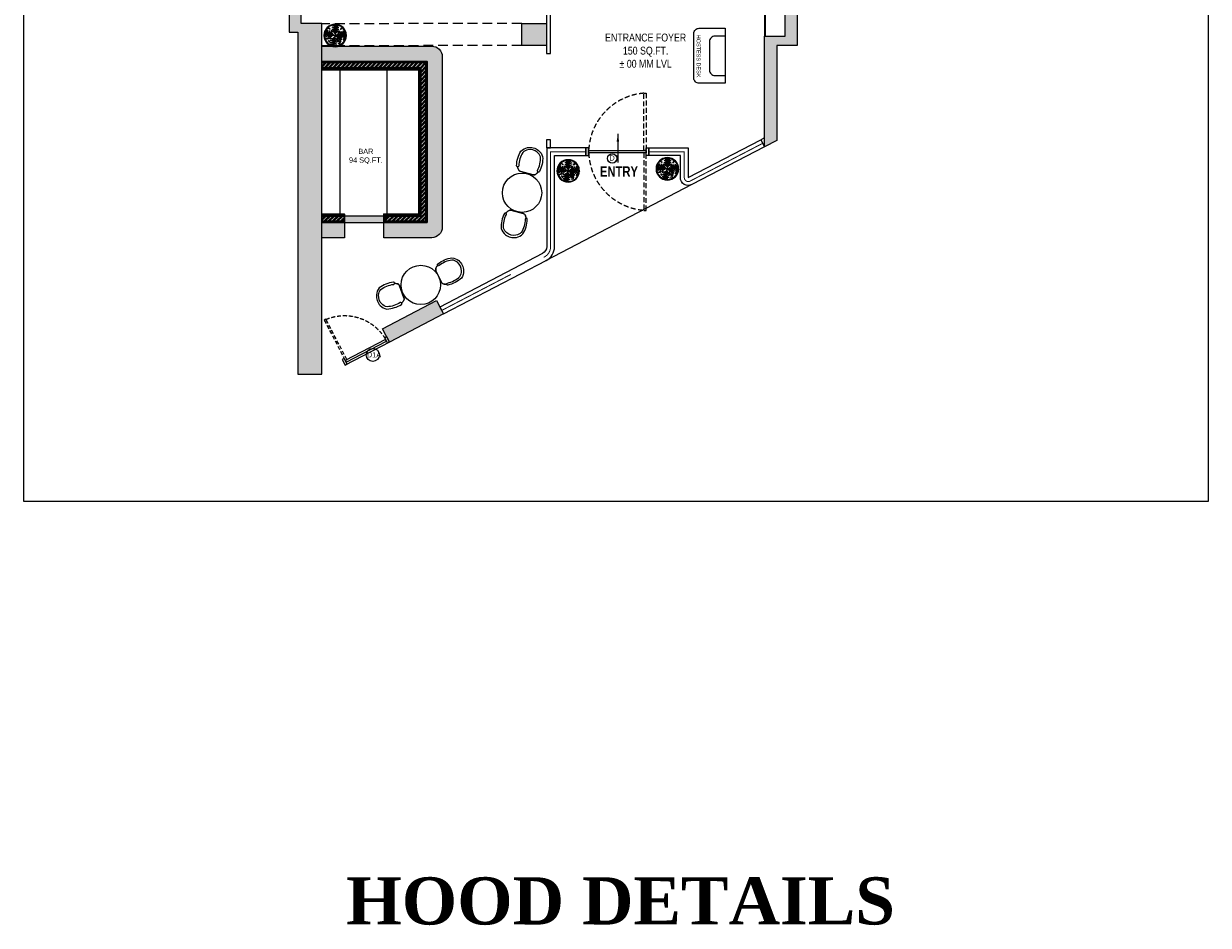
# Model space of a CAD drawing. Extents: x 3940905 to 4145695, y 925352 to 1109797.
# Tile 422 of 656: x 4025855 to 4048442, y 1057268 to 1074462. Entities that reach past the tile are written whole.
import ezdxf

# ---------------------------------------------------------------- set-up
doc = ezdxf.new("R2010")
doc.units = 0
doc.header["$LTSCALE"] = 750
doc.header["$MEASUREMENT"] = 0
doc.linetypes.add('DASHED2', pattern=[0.375, 0.25, -0.125])
doc.layers.get('0').update_dxf_attribs({"linetype": 'CONTINUOUS', "lineweight": 0})
for name, color, linetype, lineweight in [('A_ FURN', 15, 'CONTINUOUS', 15), ('BEAM', 104, 'CONTINUOUS', 0), ('CIVIL WALLS', 7, 'CONTINUOUS', 30), ('COLUMN', 1, 'CONTINUOUS', 9), ('FACADE', 34, 'CONTINUOUS', 0), ('FURN', 15, 'CONTINUOUS', 5), ('HATCH', 7, 'CONTINUOUS', 0), ('plant', 72, 'CONTINUOUS', 25), ('PLANTERS', 92, 'CONTINUOUS', 9), ('PLANTS', 72, 'CONTINUOUS', 0), ('wall', 7, 'CONTINUOUS', 25)]:
    doc.layers.add(name, color=color, linetype=linetype, lineweight=lineweight)
for name, color, linetype in [('AR-FURNITURE', 34, 'CONTINUOUS'), ('DOOR', 44, 'CONTINUOUS'), ('GLASS', 5, 'CONTINUOUS'), ('PDF_KIT TEXT.', 7, 'CONTINUOUS'), ('S-Hatch_8', 7, 'CONTINUOUS'), ('TEXT', 7, 'CONTINUOUS')]:
    doc.layers.add(name, color=color, linetype=linetype)
doc.styles.add('ARA  TITLE BLOCK', font='times.ttf')
doc.styles.add('ARA-30', font='arial.ttf', dxfattribs={"width": 0.8, "height": 150})
doc.styles.add('ARA-75', font='arial.ttf', dxfattribs={"width": 0.8, "height": 150})
doc.styles.add('CKD_Dimension Text', font='BOOKOS.TTF')
doc.dimstyles.new('ARA-75', dxfattribs={"dimtxt": 150, "dimasz": 56.25, "dimexe": 0, "dimexo": 75, "dimgap": 7.5, "dimtad": 0, "dimdec": 0, "dimrnd": 5, "dimdsep": 46, "dimtxsty": 'ARA-75', "dimcen": 56.25, "dimdle": 56.25, "dimclrd": 256, "dimclre": 256, "dimclrt": 256, "dimazin": 3, "dimtfac": 1, "dimtdec": 0, "dimtix": 1, "dimtmove": 1, "dimatfit": 3, "dimfxl": 1, "dimtolj": 1, "dimlwd": 0, "dimlwe": 0, "dimarcsym": 0})

# ---------------------------------------------------------------- blocks, each defined once
blk = doc.blocks.new('gbdhsr')
at = {"layer": 'A_ FURN', "lineweight": 25}
blk.add_line((7562641, -860385), (7562884, -860385), dxfattribs=at)
blk.add_lwpolyline([(7562967, -860309, 0.417442), (7562987, -860297, 0.132147), (7562976, -860004, 0.146235), (7562870, -859909, 0.210467), (7562655, -859909, 0.146235), (7562549, -860004, 0.132147), (7562538, -860297, 0.430318), (7562558, -860309), (7562566, -860307, 0.405791), (7562578, -860287, -0.129483), (7562588, -860022, -0.13964), (7562672, -859947, -0.20833), (7562853, -859947, -0.13964), (7562937, -860022, -0.129483), (7562947, -860287, 0.405606), (7562959, -860307)], format="xyb", close=True, dxfattribs=at)
at = {"layer": 'A_ FURN', "elevation": 0}
blk.add_lwpolyline([(7562641, -860385, -0.242064), (7562588, -860354, -0.020734), (7562559, -860309), (7562566, -860307, 0.405791), (7562578, -860287, -0.129483), (7562588, -860022, -0.13964), (7562672, -859947, -0.20833), (7562853, -859947, -0.13964), (7562937, -860022, -0.129483), (7562947, -860287, 0.405164), (7562959, -860307), (7562966, -860309, -0.0202), (7562936, -860354, -0.238331), (7562884, -860385)], format="xyb", close=True, dxfattribs=at)
at = {"layer": 'A_ FURN', "lineweight": 25}
for centre, radius, start, end in [((7563119, -859981), 649, 210.3761, 215.1274), ((7562385, -859968), 673, 324.9923, 329.6212), ((7562645, -860318), 67.1, 212.2664, 266.6964), ((7562880, -860318), 67.5, 273.422, 327.0432)]:
    blk.add_arc(centre, radius, start, end, dxfattribs=at)
blk = doc.blocks.new('6')
at = {"color": 64, "true_color": 0x6f9400}
for p in [(6566, 609), (6541.4, 588.3), (6590.6, 588.3), (6570.3, 559.4)]:
    blk.add_line(p, (6566, 584), dxfattribs=at)
for centre, radius, start, end in [((6561.4, 602.6), 5.77, 36.29, 99.6243), ((6556.7, 595.9), 13, 44.0763, 73.3794), ((6561.4, 599.9), 5.77, 36.29, 99.6243), ((6556.7, 593.1), 13, 44.0763, 73.3794), ((6570.7, 602.6), 5.77, 80.3757, 143.71), ((6575.3, 595.9), 13, 106.6206, 135.9237), ((6570.7, 599.9), 5.77, 80.3757, 143.71), ((6575.3, 593.1), 13, 106.6206, 135.9237), ((6546.9, 582.6), 5.77, 116.29, 179.6243), ((6552.7, 576.8), 13, 124.0763, 153.3794), ((6548.5, 591.8), 5.77, 160.3757, 223.71), ((6556, 595.2), 13, 186.6206, 215.9237), ((6549.6, 582.2), 5.77, 116.29, 179.6243), ((6555.4, 576.4), 13, 124.0763, 153.3794), ((6551.2, 591.3), 5.77, 160.3757, 223.71), ((6558.6, 594.8), 13, 186.6206, 215.9237), ((6548.9, 576.9), 2.88, 139.742, 258.7475), ((6554.2, 578.7), 7.99, 105.2489, 175.3937), ((6558.3, 573.7), 13.4, 111.3712, 155.0366), ((6552.8, 579.2), 6.25, 184.618, 228.2106), ((6556.7, 593), 7.99, 164.6063, 234.7511), ((6562.3, 596.3), 13.4, 184.9634, 228.6288), ((6558.6, 577.9), 7.99, 105.2489, 175.3937), ((6562.8, 572.9), 13.4, 111.3712, 155.0366), ((6554.9, 576), 2.88, 139.742, 258.7475), ((6555.5, 599.8), 2.88, 139.742, 258.7475), ((6577.6, 559.6), 27, 115.4772, 156.6585), ((6561.1, 592.2), 7.99, 164.6063, 234.7511), ((6559.4, 602), 6.25, 184.618, 228.2106), ((6566.8, 595.5), 13.4, 184.9634, 228.6288), ((6558.7, 580.7), 4.35, 144.9865, 244.4034), ((6562.4, 576.8), 7.79, 83.4259, 183.6346), ((6565.9, 572.9), 11.8, 101.6665, 163.1878), ((6567.5, 584.8), 12.5, 187.5759, 215.8942), ((6558.3, 586.3), 7.79, 3.4259, 103.6346), ((6555.1, 582.2), 11.8, 21.6665, 83.1878), ((6565, 592), 7.79, 156.3654, 256.5741), ((6569.7, 594.5), 11.8, 176.8122, 238.3335), ((6554.6, 589.8), 13.4, 31.3712, 75.0366), ((6558.8, 594.7), 7.99, 25.2489, 95.3937), ((6558.8, 590.2), 7.99, 25.2489, 95.3937), ((6554.6, 585.2), 13.4, 31.3712, 75.0366), ((6554.9, 583.8), 11.8, 286.8122, 348.3335), ((6558.8, 580.3), 7.79, 266.3654, 6.5741), ((6561.2, 583), 2.81, 114.2257, 255.1279), ((6563.4, 583.7), 3.9, 150.4398, 228.6694), ((6566.6, 578.4), 6.48, 161.4477, 239.3672), ((6581.9, 582.7), 21.1, 185.4007, 208.139), ((6573.7, 586.3), 7.79, 76.3654, 176.5741), ((6573.2, 594.7), 7.99, 84.6063, 154.7511), ((6577.4, 589.8), 13.4, 104.9634, 148.6288), ((6577.4, 585.2), 13.4, 104.9634, 148.6288), ((6573.2, 590.2), 7.99, 84.6063, 154.7511), ((6577, 582.2), 11.8, 96.8122, 158.3335), ((6574, 583), 7.79, 193.4259, 293.6346), ((6576.5, 587.7), 11.8, 211.6665, 273.1878), ((6562.3, 594.5), 11.8, 301.6665, 3.1878), ((6566.1, 572.9), 11.8, 16.8122, 78.3335), ((6567, 592), 7.79, 283.4259, 23.6346), ((6569.6, 576.8), 7.79, 356.3654, 96.5741), ((6565.2, 595.5), 13.4, 311.3712, 355.0366), ((6569.2, 572.9), 13.4, 24.9634, 68.6288), ((6570.9, 592.2), 7.99, 305.2489, 15.3937), ((6573.4, 577.9), 7.99, 4.6063, 74.7511), ((6582.6, 594.8), 5.77, 80.3757, 143.71), ((6587.2, 588), 13, 106.6206, 135.9237), ((6569.7, 596.3), 13.4, 311.3712, 355.0366), ((6573.7, 573.7), 13.4, 24.9634, 68.6288), ((6575.4, 593), 7.99, 305.2489, 15.3937), ((6577.9, 578.7), 7.99, 4.6063, 74.7511), ((6587.7, 588.3), 13, 234.0763, 263.3794), ((6573.4, 594.8), 13, 324.0763, 353.3794), ((6576.6, 576.4), 13, 26.6206, 55.9237), ((6580.8, 591.3), 5.77, 316.29, 19.6243), ((6582.4, 582.2), 5.77, 0.3757, 63.71), ((6576, 595.2), 13, 324.0763, 353.3794), ((6583.5, 591.8), 5.77, 316.29, 19.6243), ((6558.8, 578.2), 6.25, 184.618, 228.2106), ((6557, 572.3), 2.85, 167.0577, 302.8533), ((6557, 568.2), 2.85, 167.0577, 302.8533), ((6558.6, 573.9), 4, 185.1845, 268.654), ((6558.6, 569.9), 4, 185.1845, 268.654), ((6560.3, 575), 3.83, 138.8744, 278.9763), ((6563.6, 576.8), 6.25, 173.7536, 244.097), ((6555, 580.8), 13.4, 294.9634, 338.6288), ((6560, 576.6), 7.99, 274.6063, 344.7511), ((6555.7, 576.3), 13.4, 294.9634, 338.6288), ((6560.8, 572.1), 7.99, 274.6063, 344.7511), ((6558.4, 573.4), 13, 296.6206, 325.9237), ((6564.2, 567.5), 5.77, 270.3757, 333.71), ((6558.9, 570.7), 13, 296.6206, 325.9237), ((6564.7, 564.9), 5.77, 270.3757, 333.71), ((6577.5, 584.8), 13.4, 221.3712, 265.0366), ((6574.2, 579.1), 7.99, 215.2489, 285.3937), ((6578.3, 580.3), 13.4, 221.3712, 265.0366), ((6575, 574.6), 7.99, 215.2489, 285.3937), ((6576.8, 576.6), 13, 234.0763, 263.3794), ((6573.3, 569.2), 5.77, 226.29, 289.6243), ((6577.3, 573.9), 13, 234.0763, 263.3794), ((6573.8, 566.5), 5.77, 226.29, 289.6243), ((6581.2, 570.4), 2.88, 101.2525, 220.258), ((6585.1, 568.1), 6.25, 131.7894, 175.382), ((6584.3, 580.8), 5.77, 226.29, 289.6243)]:
    blk.add_arc(centre, radius, start, end, dxfattribs=at)
blk = doc.blocks.new('vvbg')
at = {"layer": 'PLANTERS', "color": 34}
for radius in [215, 202]:
    blk.add_circle((2, 11), radius, dxfattribs=at)
at = {"layer": 'plant', "xscale": 8.600299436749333, "yscale": 8.600299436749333, "zscale": 8.600299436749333, "rotation": 2.14003837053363}
blk.add_blockref('6', (-56240, -7117), dxfattribs=at)
blk = doc.blocks.new('GDXGDRG')
at = {"layer": 'BEAM', "linetype": 'DASHED2'}
for p, q in [((3965227, 1021107), (3965227, 1019747)), ((3964753, 1020178), (3960938, 1020175)), ((3964753, 1019758), (3960938, 1019755))]:
    blk.add_line(p, q, dxfattribs=at)
blk = doc.blocks.new('COLUMN')
at = {"layer": 'COLUMN'}
h = blk.add_hatch(color=1, dxfattribs=at)
h.dxf.hatch_style = 1
h.paths.add_polyline_path([(2683499, 965771), (2684448, 965771), (2684448, 965331), (2683499, 965331)])
h.paths.add_polyline_path([(2684238, 970191), (2683499, 970191), (2683499, 969191), (2684238, 969191)])
h.paths.add_polyline_path([(2687443, 969266), (2687038, 969266), (2687038, 970031), (2687443, 970031)])
h.paths.add_polyline_path([(2687108, 972041), (2687644, 972041), (2687644, 971756), (2687108, 971756)])
h.paths.add_polyline_path([(2683499, 973491), (2684408, 973491), (2684408, 973041), (2683499, 973041)])
h.paths.add_polyline_path([(2683649, 975761), (2683978, 975761), (2683978, 975211), (2683649, 975211)])
h.paths.add_polyline_path([(2686978, 975811), (2687728, 975811), (2687728, 975476), (2686978, 975476)])
h.paths.add_polyline_path([(2689869, 975851), (2689028, 975851), (2689028, 975556), (2689869, 975556)])
h.paths.add_polyline_path([(2686978, 973346), (2687644, 973346), (2687644, 973116), (2686978, 973116)])
h.paths.add_polyline_path([(2683824, 977646), (2684029, 977646), (2684029, 977211), (2683824, 977211)])
h.paths.add_polyline_path([(2683824, 979911), (2684104, 979911), (2684104, 980241), (2683824, 980241)])
h.paths.add_polyline_path([(2687804, 979891), (2688004, 979891), (2688004, 980241), (2687804, 980241)])
h.paths.add_polyline_path([(2691584, 979836), (2692014, 979836), (2692014, 980241), (2691584, 980241)])
h.paths.add_polyline_path([(2691696, 977346), (2692014, 977346), (2692014, 976786), (2691696, 976786)])
h.paths.add_polyline_path([(2687443, 965841), (2686813, 965841), (2686813, 965401), (2687443, 965401)])
h.paths.add_polyline_path([(2687468, 963421), (2686703, 963421), (2686703, 962976), (2687468, 962976)])
h.paths.add_polyline_path([(2684168, 963191), (2683399, 963191), (2683399, 962446), (2684168, 962446)])
h.paths.add_polyline_path([(2684448, 958916), (2683399, 958916), (2683399, 959356), (2684448, 959356)])
h.paths.add_polyline_path([(2684448, 957356), (2683414, 957356), (2683414, 956916), (2684448, 956916)])
h.paths.add_polyline_path([(2687458, 957436), (2686708, 957436), (2686708, 956996), (2687458, 956996)])
h.paths.add_polyline_path([(2687453, 959516), (2686693, 959516), (2686693, 959086), (2687453, 959086)])
h.paths.add_polyline_path([(2683414, 953326), (2684313, 953326), (2684313, 953776), (2683414, 953776)])
h.paths.add_polyline_path([(2683294, 952396), (2683768, 952396), (2683768, 951976), (2683294, 951976)])
h.paths.add_polyline_path([(2682464, 977841), (2681834, 977841), (2681834, 977051), (2682464, 977051)])
at = {"color": 2}
blk.add_lwpolyline([(2683294, 952396), (2683768, 952396), (2683768, 951976), (2683294, 951976)], close=True, dxfattribs=at)
at = {"layer": 'COLUMN', "color": 1}
blk.add_lwpolyline([(2683294, 952396), (2683768, 952396), (2683768, 951976), (2683294, 951976)], close=True, dxfattribs=at)
blk = doc.blocks.new('door')
at = {"layer": 'DOOR', "color": 8, "linetype": 'DASHED2', "ltscale": 0.5}
blk.add_lwpolyline([(3969778, 1012263), (3969778, 1011167), (3969734, 1011167), (3969734, 1012263)], close=True, dxfattribs=at)
at = {"layer": 'DOOR'}
for points in [[(3968680, 1011220), (3968630, 1011220), (3968630, 1011070), (3968680, 1011070)], [(3968682, 1011167), (3969778, 1011167), (3969778, 1011123), (3968682, 1011123)], [(3969780, 1011220), (3969830, 1011220), (3969830, 1011070), (3969780, 1011070)]]:
    blk.add_lwpolyline(points, close=True, dxfattribs=at)
at = {"layer": 'DOOR', "color": 8, "linetype": 'DASHED2', "ltscale": 0.5}
blk.add_arc((3969824, 1011121), 1143, 94.5042, 177.6908, dxfattribs=at)
blk = doc.blocks.new('FFW')
at = {"layer": 'DOOR', "color": 8, "linetype": 'DASHED2', "ltscale": 0.5}
for points in [[(3982126, 1018852), (3982126, 1017756), (3982082, 1017756), (3982082, 1018852)], [(3982126, 1016616), (3982126, 1017712), (3982082, 1017712), (3982082, 1016616)]]:
    blk.add_lwpolyline(points, close=True, dxfattribs=at)
at = {"layer": 'DOOR'}
for points in [[(3981028, 1017809), (3980978, 1017809), (3980978, 1017659), (3981028, 1017659)], [(3981030, 1017756), (3982126, 1017756), (3982126, 1017712), (3981030, 1017712)], [(3982128, 1017809), (3982178, 1017809), (3982178, 1017659), (3982128, 1017659)]]:
    blk.add_lwpolyline(points, close=True, dxfattribs=at)
at = {"layer": 'DOOR', "color": 8, "linetype": 'DASHED2', "ltscale": 0.5}
for centre, start, end in [((3982172, 1017710), 94.5042, 177.6908), ((3982172, 1017758), 182.3092, 265.4958)]:
    blk.add_arc(centre, 1143, start, end, dxfattribs=at)

msp = doc.modelspace()

# ---------------------------------------------------------------- hatches: boundary and pattern name
at = {"layer": 'CIVIL WALLS', "true_color": 0x136734}
h = msp.add_hatch(dxfattribs=at)
h.set_pattern_fill('AR-CONC', color=116, scale=3)
h.set_pattern_definition([(50, (55598.317, 53855.293), (21.51780548, -1.88256405), [2.25, -24.75]), (355, (55598.317, 53855.293), (-4.16254001, 22.56576401), [1.8, -19.8]), (100.45144446, (55600.11, 53855.136), (17.3552654, 20.68319973), [1.91220576, -21.03426336]), (46.1842, (55598.317, 53861.293), (32.01723992, -4.96557842), [3.375, -37.125]), (96.6356355, (55600.985, 53860.88), (28.03985837, 29.22355802), [2.86831026, -31.5514128]), (351.184164, (55598.317, 53861.293), (28.03985835, 29.223558), [2.7, -29.70000003]), (21, (55601.317, 53859.793), (17.90721156, -12.07856672), [2.25, -24.75]), (326, (55601.317, 53859.793), (7.29945996, 21.75450135), [1.8, -19.8]), (71.45144474, (55602.81, 53858.787), (25.2066713, 9.67593458), [1.9122057, -21.03426336]), (37.5, (55598.317, 53855.293), (0.36479566, 9.986815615), [0, -19.56, 0, -20.1, 0, -19.875]), (7.5, (55598.317, 53855.293), (7.892086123, 11.832351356), [0, -11.46, 0, -19.11, 0, -7.575]), (327.5, (55591.627, 53855.293), (16.014673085, -0.676646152), [0, -7.5, 0, -23.4, 0, -31.05]), (317.5, (55588.627, 53855.293), (17.49558508, 3.00314947), [0, -9.75, 0, -15.54, 0, -22.05])])
h.paths.add_polyline_path([(4031536.8, 1073620), (4031536.8, 1073720), (4033524.3, 1073720), (4033524.3, 1070693.2), (4032759.3, 1070693.2), (4032759.3, 1070793.2), (4033424.3, 1070793.2), (4033424.3, 1073620)], flags=17)
h.paths.add_polyline_path([(4031536.8, 1073607.5), (4031536.8, 1073732.5), (4033536.8, 1073732.5), (4033536.8, 1070680.7), (4032746.8, 1070680.7), (4032746.8, 1070805.7), (4033411.8, 1070805.7), (4033411.8, 1073607.5)])
h = msp.add_hatch(dxfattribs=at)
h.set_pattern_fill('AR-CONC', color=116, scale=3)
h.set_pattern_definition([(50, (55598.317, 54355.293), (21.51780548, -1.88256405), [2.25, -24.75]), (355, (55598.317, 54355.293), (-4.16254001, 22.56576401), [1.8, -19.8]), (100.45144446, (55600.11, 54355.136), (17.3552654, 20.68319973), [1.91220576, -21.03426336]), (46.1842, (55598.317, 54361.293), (32.01723992, -4.96557842), [3.375, -37.125]), (96.6356355, (55600.985, 54360.88), (28.03985837, 29.22355802), [2.86831026, -31.5514128]), (351.184164, (55598.317, 54361.293), (28.03985835, 29.223558), [2.7, -29.70000003]), (21, (55601.317, 54359.793), (17.90721156, -12.07856672), [2.25, -24.75]), (326, (55601.317, 54359.793), (7.29945996, 21.75450135), [1.8, -19.8]), (71.45144474, (55602.81, 54358.787), (25.2066713, 9.67593458), [1.9122057, -21.03426336]), (37.5, (55598.317, 54355.293), (0.36479566, 9.986815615), [0, -19.56, 0, -20.1, 0, -19.875]), (7.5, (55598.317, 54355.293), (7.892086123, 11.832351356), [0, -11.46, 0, -19.11, 0, -7.575]), (327.5, (55591.627, 54355.293), (16.014673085, -0.676646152), [0, -7.5, 0, -23.4, 0, -31.05]), (317.5, (55588.627, 54355.293), (17.49558508, 3.00314947), [0, -9.75, 0, -15.54, 0, -22.05])])
h.paths.add_polyline_path([(4031536.8, 1070693.2), (4031971.8, 1070693.2), (4031971.8, 1070793.2), (4031536.8, 1070793.2)], flags=17)
h.paths.add_polyline_path([(4031536.8, 1070680.7), (4031971.8, 1070680.7), (4031971.8, 1070805.7), (4031536.8, 1070805.7)])
at = {"layer": 'FURN', "transparency": 33554495}
h = msp.add_hatch(color=32, dxfattribs=at)
h.dxf.hatch_style = 1
h.paths.add_polyline_path([(4031971.8, 1070380.7), (4031536.8, 1070380.7), (4031536.8, 1070830.7), (4031971.8, 1070830.7)], flags=17)
h.paths.add_polyline_path([(4031971.8, 1070670.7), (4032721.8, 1070670.7), (4032721.8, 1070793.2), (4031971.8, 1070793.2)], flags=17)
edge = h.paths.add_edge_path()
edge.add_line((4031536.8, 1073582.5), (4031536.8, 1074032.5))
edge.add_line((4031536.8, 1074032.5), (4033636.8, 1074032.5))
edge.add_arc((4033636.8, 1073832.5), 200, 360, 90, ccw=False)
edge.add_line((4033836.8, 1073832.5), (4033836.8, 1070580.7))
edge.add_arc((4033636.8, 1070580.7), 200, 270, 360, ccw=False)
edge.add_line((4033636.8, 1070380.7), (4032721.8, 1070380.7))
edge.add_line((4032721.8, 1070380.7), (4032721.8, 1070830.7))
edge.add_line((4032721.8, 1070830.7), (4033386.8, 1070830.7))
edge.add_line((4033386.8, 1070830.7), (4033386.8, 1073582.5))
edge.add_line((4033386.8, 1073582.5), (4031536.8, 1073582.5))
at = {"layer": 'HATCH'}
h = msp.add_hatch(color=8, dxfattribs=at)
h.dxf.hatch_style = 1
h.paths.add_polyline_path([(4043641.8, 1102308.4), (4031046.8, 1102308.4), (4031046.8, 1088263.4), (4030916.8, 1088263.4), (4030916.8, 1074300.4), (4031079.8, 1074300.4), (4031079.8, 1067776.4), (4031536.8, 1067776.4), (4031536.8, 1072350.4), (4031536.8, 1074463.4), (4031146.8, 1074463.4), (4031146.8, 1088033.5), (4031271.8, 1088033.4), (4031271.8, 1102078.4), (4043641.8, 1102078.4)])
h = msp.add_hatch(color=8, dxfattribs=at)
h.dxf.hatch_style = 1
h.paths.add_polyline_path([(4039981.8, 1072115.5), (4039981.8, 1074043.4), (4039981.8, 1074223.4), (4040370.8, 1074223.4), (4040370.8, 1076363.4), (4040430.8, 1076363.4), (4040430.8, 1091428.4), (4039500.8, 1091428.4), (4039500.8, 1091658.4), (4040600.8, 1091658.4), (4040600.8, 1074043.4), (4040211.8, 1074043.4), (4040211.8, 1072235.2)])
h = msp.add_hatch(color=8, dxfattribs=at)
h.dxf.hatch_style = 1
h.paths.add_polyline_path([(4033724.2, 1069180.3), (4033856.7, 1068925.9), (4032827.8, 1068390.2), (4032695.4, 1068644.6)])
at = {"layer": 'S-Hatch_8'}
h = msp.add_hatch(dxfattribs=at)
h.set_pattern_fill('ANSI31', color=6, scale=100)
h.set_pattern_definition([(45, (55598.317, 53855.293), (-8.838834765, 8.838834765), [])])
h.paths.add_polyline_path([(4031536.8, 1073607.5), (4031536.8, 1073732.5), (4033546.8, 1073732.5), (4033546.8, 1070680.7), (4032746.8, 1070680.7), (4032746.8, 1070805.7), (4033411.8, 1070805.7), (4033411.8, 1073607.5)])
h.paths.add_polyline_path([(4031536.8, 1073582.5), (4031536.8, 1073742.5), (4033536.8, 1073742.5), (4033536.8, 1070670.7), (4032721.8, 1070670.7), (4032721.8, 1070830.7), (4033386.8, 1070830.7), (4033386.8, 1073582.5)])
at = {"layer": 'S-Hatch_8', "true_color": 0xed1f24}
h = msp.add_hatch(dxfattribs=at)
h.set_pattern_fill('ANSI32', color=240, scale=150)
h.set_pattern_definition([(45, (55598.317, 53855.293), (-39.77475644, 39.77475644), []), (45, (55624.834, 53855.293), (-39.77475644, 39.77475644), [])])
h.paths.add_polyline_path([(4031536.8, 1073620), (4031536.8, 1073720), (4033524.3, 1073720), (4033524.3, 1070693.2), (4032759.3, 1070693.2), (4032759.3, 1070793.2), (4033424.3, 1070793.2), (4033424.3, 1073620)])
at = {"layer": 'S-Hatch_8'}
h = msp.add_hatch(dxfattribs=at)
h.set_pattern_fill('ANSI31', color=6, scale=100)
h.set_pattern_definition([(45, (55598.317, 54286.193), (-8.838834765, 8.838834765), [])])
h.paths.add_polyline_path([(4031536.8, 1070680.7), (4031971.8, 1070680.7), (4031971.8, 1070805.7), (4031536.8, 1070805.7)], flags=17)
h.paths.add_polyline_path([(4031536.8, 1070670.7), (4031971.8, 1070670.7), (4031971.8, 1070830.7), (4031536.8, 1070830.7)])
at = {"layer": 'S-Hatch_8', "true_color": 0xed1f24}
h = msp.add_hatch(dxfattribs=at)
h.set_pattern_fill('ANSI32', color=240, scale=150)
h.set_pattern_definition([(45, (55598.317, 54355.293), (-39.77475644, 39.77475644), []), (45, (55624.834, 54355.293), (-39.77475644, 39.77475644), [])])
h.paths.add_polyline_path([(4031536.8, 1070693.2), (4031971.8, 1070693.2), (4031971.8, 1070793.2), (4031536.8, 1070793.2)])

# ---------------------------------------------------------------- linework, layer by layer
at = {"elevation": -7.6}
for points in [[(4039981.8, 1072284.6), (4039912.5, 1072248.5), (4039981.8, 1072115.5)], [(4033724.2, 1069180.3), (4033856.7, 1068925.9), (4032827.8, 1068390.2), (4032695.4, 1068644.6)]]:
    msp.add_lwpolyline(points, close=True, dxfattribs=at)
at = {"layer": 'AR-FURNITURE', "elevation": -7.6}
msp.add_lwpolyline([(4025855.2, 1104321.5), (4048441.7, 1104321.5), (4048441.7, 1065349.8), (4025855.2, 1065349.8)], close=True, dxfattribs=at)
at = {"layer": 'CIVIL WALLS', "color": 6, "elevation": -7.6}
for points in [[(4031536.8, 1073582.5), (4031536.8, 1073742.5), (4033546.8, 1073742.5), (4033546.8, 1070670.7), (4032721.8, 1070670.7), (4032721.8, 1070830.7), (4033386.8, 1070830.7), (4033386.8, 1073582.5)], [(4031536.8, 1070670.7), (4031971.8, 1070670.7), (4031971.8, 1070830.7), (4031536.8, 1070830.7)]]:
    msp.add_lwpolyline(points, close=True, dxfattribs=at)
at = {"layer": 'CIVIL WALLS', "color": 116, "true_color": 0x136734, "elevation": -7.6}
for points in [[(4031536.8, 1073607.5), (4031536.8, 1073732.5), (4033536.8, 1073732.5), (4033536.8, 1070680.7), (4032746.8, 1070680.7), (4032746.8, 1070805.7), (4033411.8, 1070805.7), (4033411.8, 1073607.5)], [(4031536.8, 1070680.7), (4031971.8, 1070680.7), (4031971.8, 1070805.7), (4031536.8, 1070805.7)]]:
    msp.add_lwpolyline(points, close=True, dxfattribs=at)
at = {"layer": 'CIVIL WALLS', "ltscale": 0.5, "elevation": -7.6}
for points in [[(4031536.8, 1073620), (4031536.8, 1073720), (4033524.3, 1073720), (4033524.3, 1070693.2), (4032759.3, 1070693.2), (4032759.3, 1070793.2), (4033424.3, 1070793.2), (4033424.3, 1073620), (4031536.8, 1073620)], [(4031536.8, 1070693.2), (4031971.8, 1070693.2), (4031971.8, 1070793.2), (4031536.8, 1070793.2)]]:
    msp.add_lwpolyline(points, close=True, dxfattribs=at)
at = {"layer": 'DOOR'}
for centre, radius in [((4037075.6, 1071892.9, -7.6), 89.3), ((4032510.9, 1068145.3, -7.6), 125.2)]:
    msp.add_circle(centre, radius, dxfattribs=at)
at = {"layer": 'FACADE', "color": 8, "lineweight": 0, "ltscale": 2}
for p, q in [((4038595.3, 1071393.5, -7.6), (4035803, 1069939.4, -7.6)), ((4032827.8, 1068390.2, -7.6), (4031985.2, 1067951.4, -7.6))]:
    msp.add_line(p, q, dxfattribs=at)
at = {"layer": 'FACADE', "color": 18, "true_color": 0x000000, "elevation": -7.6}
for points in [[(4039981.8, 1072115.5), (4038595.3, 1071393.5, -0.5629393), (4038376, 1071526.5), (4038376, 1071945.8), (4037776.3, 1071945.8), (4037776.3, 1072095.8), (4038526, 1072095.8), (4038526, 1071526.5), (4039912.5, 1072248.5)], [(4033856.7, 1068925.9), (4035815.1, 1069945.7, 0.2796403), (4035976.5, 1070211.8), (4035976.5, 1071945.8), (4036576.3, 1071945.8), (4036576.3, 1072095.8), (4035826.5, 1072095.8), (4035826.5, 1070211.8, -0.2796403), (4035745.8, 1070078.8), (4033787.4, 1069059)]]:
    msp.add_lwpolyline(points, format="xyb", close=True, dxfattribs=at)
at = {"layer": 'FURN', "lineweight": 0}
msp.add_line((4031951.8, 1070830.7, -7.6), (4031536.8, 1070830.7, -7.6), dxfattribs=at)
at = {"layer": 'FURN', "lineweight": 25, "elevation": -7.6}
for points in [[(4035901.5, 1075316.7), (4037129.2, 1075316.7), (4037129.2, 1075393.4), (4035825.8, 1075393.4), (4035825.8, 1073894.7), (4035901.5, 1073894.7)], [(4039981.8, 1074223.4), (4039999.8, 1074223.4), (4039999.8, 1075316.7), (4039981.8, 1075316.7)], [(4035901.5, 1072244.7), (4035825.8, 1072244.7), (4035825.8, 1072095.8), (4035901.5, 1072095.8)]]:
    msp.add_lwpolyline(points, close=True, dxfattribs=at)
at = {"layer": 'FURN', "elevation": -7.6}
for points in [[(4039231.8, 1073324.5), (4038731.8, 1073324.5, -0.4142136), (4038631.8, 1073424.5), (4038631.8, 1074274.5, -0.4142136), (4038731.8, 1074374.5), (4039231.8, 1074374.5), (4039231.8, 1073324.5)], [(4039231.8, 1074224.5), (4039031.8, 1074224.5, 0.4142136), (4038931.8, 1074124.5), (4038931.8, 1073574.5, 0.4142139), (4039031.8, 1073474.5), (4039231.8, 1073474.5)]]:
    msp.add_lwpolyline(points, format="xyb", dxfattribs=at)
at = {"layer": 'FURN', "lineweight": 0, "elevation": -7.6}
msp.add_lwpolyline([(4031536.8, 1073582.5), (4031536.8, 1074032.5), (4033636.8, 1074032.5, -0.4142136), (4033836.8, 1073832.5), (4033836.8, 1070580.7, -0.4142136), (4033636.8, 1070380.7), (4032721.8, 1070380.7), (4032721.8, 1070830.7), (4033386.8, 1070830.7), (4033386.8, 1073582.5), (4031536.8, 1073582.5)], format="xyb", dxfattribs=at)
for points in [[(4031886.8, 1070830.7), (4031886.8, 1073582.5)], [(4032786.8, 1070830.7), (4032786.8, 1073582.5)]]:
    msp.add_lwpolyline(points, dxfattribs=at)
for points in [[(4031971.8, 1070380.7), (4031536.8, 1070380.7), (4031536.8, 1070830.7), (4031971.8, 1070830.7)], [(4031971.8, 1070670.7), (4032721.8, 1070670.7), (4032721.8, 1070793.2), (4031971.8, 1070793.2)]]:
    msp.add_lwpolyline(points, close=True, dxfattribs=at)
at = {"layer": 'FURN', "lineweight": 0}
for centre in [(4035357.1, 1071238.6, -7.7), (4033426.2, 1069479.7, -7.7)]:
    msp.add_circle(centre, 375, dxfattribs=at)
at = {"layer": 'GLASS', "const_width": 19, "elevation": -7.6}
for points in [[(4039947.2, 1072181.5), (4038560.7, 1071459.5, -0.5629393), (4038451, 1071526), (4038451, 1072020.3), (4037776.3, 1072020.3)], [(4035768.6, 1070005.6), (4035780.4, 1070011.7, 0.2796403), (4035901.5, 1070211.3), (4035901.5, 1072020.3), (4036576.3, 1072020.3)]]:
    msp.add_lwpolyline(points, format="xyb", dxfattribs=at)
msp.add_lwpolyline([(4033822.1, 1068991.9), (4035143.8, 1069680.2)], dxfattribs=at)
at = {"layer": 'wall', "lineweight": 0, "ltscale": 2, "elevation": -7.6}
for points in [[(4043641.8, 1102308.4), (4031046.8, 1102308.4), (4031046.8, 1088263.4), (4030916.8, 1088263.4), (4030916.8, 1074300.4), (4031079.8, 1074300.4), (4031079.8, 1067776.4), (4031536.8, 1067776.4), (4031536.8, 1074463.4), (4031146.8, 1074463.4), (4031146.8, 1088033.5), (4031271.8, 1088033.4), (4031271.8, 1102078.4), (4043641.8, 1102078.4)], [(4033724.2, 1069180.3), (4033856.7, 1068925.9), (4032827.8, 1068390.2), (4032695.4, 1068644.6)]]:
    msp.add_lwpolyline(points, close=True, dxfattribs=at)
msp.add_lwpolyline([(4039981.8, 1072115.5), (4039981.8, 1074223.4), (4040370.8, 1074223.4), (4040370.8, 1076363.4), (4040430.8, 1076363.4), (4040430.8, 1091428.4), (4039500.8, 1091428.4), (4039500.8, 1091658.4), (4040600.8, 1091658.4), (4040600.8, 1074043.4), (4040211.8, 1074043.4), (4040211.8, 1072235.2), (4039981.8, 1072115.5)], dxfattribs=at)

# ---------------------------------------------------------------- block references
at = {"layer": 'BEAM'}
msp.add_blockref('GDXGDRG', (70598.3, 54286.2, -7.6), dxfattribs=at)
at = {"layer": 'COLUMN'}
msp.add_blockref('COLUMN', (1352057.8, 122067.9, -7.6), dxfattribs=at)
at = {"layer": 'DOOR'}
msp.add_blockref('FFW', (55598.1, 54286.2, -7.6), dxfattribs=at)
at = {"layer": 'DOOR', "xscale": -0.7916666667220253, "yscale": 0.7916666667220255, "zscale": 0.7916666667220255, "rotation": 27.50747344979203}
msp.add_blockref('door', (7189168.1, 1809548.2, -7.6), dxfattribs=at)
at = {"layer": 'FURN', "lineweight": 0, "xscale": -1}
for p, rotation in [((11577894.7, 48302.1, -7.6), 345.783261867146), ((8056764.6, -5391870.6, -7.6), 295.4163685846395)]:
    msp.add_blockref('gbdhsr', p, dxfattribs=dict(at, rotation=rotation))
at = {"layer": 'FURN', "lineweight": 0}
for p, rotation in [((11155101.1, -1620504.8, -7.6), 165.7832618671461), ((5787817.9, -6337165.7, -7.6), 109.8191710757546)]:
    msp.add_blockref('gbdhsr', p, dxfattribs=dict(at, rotation=rotation))
at = {"layer": 'PLANTS', "xscale": -1}
for p in [(4031795.1, 1074226.6, -7.6), (4036239.4, 1071642.7, -7.6), (4038129.7, 1071682.5, -7.6)]:
    msp.add_blockref('vvbg', p, dxfattribs=at)

# ---------------------------------------------------------------- texts
at = {"color": 18, "true_color": 0x000000, "insert": (4036620.6, 1074272.9, -7.6), "char_height": 150, "width": 2186.013, "attachment_point": 1, "style": 'ARA-30'}
msp.add_mtext('\\pxqc;ENTRANCE FOYER\\P150 SQ.FT. \\P%%P 00 MM LVL', dxfattribs=at)
at = {"insert": (4036137.2, 1071742.7, -7.6), "char_height": 200, "width": 2136.013, "attachment_point": 1, "style": 'ARA-30'}
msp.add_mtext('\\pxqc;{\\fStylus BT|b1|i0|c0|p34;ENTRY }', dxfattribs=at)
at = {"layer": 'DOOR', "char_height": 100, "attachment_point": 1, "style": 'ARA-30'}
for s, insert in [('D1', (4037023.5, 1071950.3, -7.6)), ('D1A', (4032400.3, 1068197.6, -7.6))]:
    msp.add_mtext_dynamic_manual_height_columns(s, width=198, gutter_width=750, heights=[0], dxfattribs=dict(at, insert=insert))
at = {"layer": 'PDF_KIT TEXT.', "color": 30, "insert": (4031628.1, 1058183.8), "char_height": 900, "width": 10877.287, "attachment_point": 1, "style": 'CKD_Dimension Text'}
msp.add_mtext('\\pxqc;{\\fBookman Old Style|b1|i0|c0|p18; HOOD DETAILS}', dxfattribs=at)
at = {"layer": 'TEXT', "insert": (4038684.6, 1073435.8, -7.6), "char_height": 75, "width": 1211.556, "attachment_point": 9, "rotation": 270.00001, "style": 'ARA-30'}
msp.add_mtext('HOSTESS DESK', dxfattribs=at)
at = {"layer": 'TEXT', "insert": (4031903.3, 1072077.6, -7.5), "char_height": 100, "width": 952.75, "attachment_point": 1, "style": 'ARA-30'}
msp.add_mtext('\\pxqc;BAR  \\P94 SQ.FT. ', dxfattribs=at)

# ---------------------------------------------------------------- leaders
msp.add_leader([(4037184.4, 1072360.4, -7.6), (4037184.4, 1071816.8, -7.6)], dimstyle='ARA-75', override={"dimasz": 150, "dimtxsty": 'ARA  TITLE BLOCK', "dimfxl": 80000, "dimfxlon": 1})

doc.saveas('drawing.dxf')
